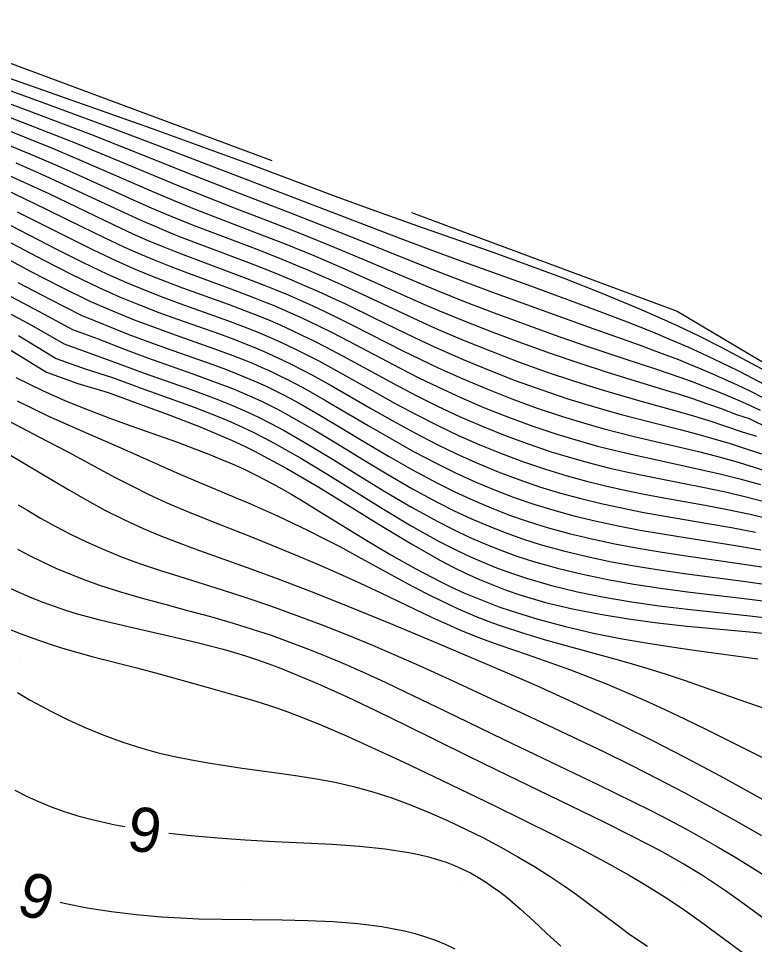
# Model space of a CAD drawing. Extents: x 2602990 to 2605851, y 618069 to 619180.
# Drawn here: x 2603949.96 to 2603983.11, y 618787.26 to 618829 of the extents above; entities that cross this region are included whole.
import ezdxf

# ---------------------------------------------------------------- set-up
doc = ezdxf.new("R2010")
doc.units = 0
for name, color, linetype in [('DTM Contours Major', 7, 'Continuous'), ('DTM Contours Minor', 7, 'Continuous'), ('DTM Contours Minor Text', 7, 'Continuous'), ('Exist DTM QL2 LIDAR Elevation Point', 7, 'Continuous'), ('PH Exist DTM Breakline', 7, 'Continuous')]:
    doc.layers.add(name, color=color, linetype=linetype)

msp = doc.modelspace()

# ---------------------------------------------------------------- linework, layer by layer
at = {"layer": 'DTM Contours Major'}
for points in [[(2603949.901, 618820.293), (2603952.23, 618819.114), (2603953.312, 618818.576), (2603954.344, 618818.087), (2603955.136, 618817.738), (2603955.898, 618817.421), (2603956.632, 618817.133), (2603957.337, 618816.868), (2603959.4, 618816.12), (2603960.11, 618815.854), (2603960.812, 618815.578), (2603961.288, 618815.381), (2603961.768, 618815.173), (2603962.255, 618814.953), (2603962.751, 618814.719), (2603963.258, 618814.47), (2603963.78, 618814.205), (2603964.549, 618813.797), (2603966.179, 618812.908), (2603967.037, 618812.445), (2603967.92, 618811.982), (2603968.828, 618811.528), (2603969.825, 618811.062), (2603970.842, 618810.62), (2603971.871, 618810.206), (2603972.907, 618809.823), (2603973.943, 618809.473), (2603974.972, 618809.161), (2603975.787, 618808.939), (2603976.597, 618808.738), (2603977.407, 618808.553), (2603978.219, 618808.38), (2603979.866, 618808.051), (2603980.782, 618807.869), (2603981.719, 618807.674), (2603982.678, 618807.453), (2603983.665, 618807.196)], [(2603949.896, 618811.768), (2603950.656, 618811.391), (2603951.308, 618811.082), (2603951.951, 618810.789), (2603953.208, 618810.238), (2603954.422, 618809.711), (2603957.221, 618808.463), (2603958.182, 618808.051), (2603959.859, 618807.354), (2603960.292, 618807.17), (2603960.95, 618806.882), (2603961.623, 618806.578), (2603962.309, 618806.257), (2603963.006, 618805.919), (2603963.712, 618805.565), (2603964.426, 618805.194), (2603965.242, 618804.754), (2603966.889, 618803.848), (2603967.718, 618803.401), (2603968.549, 618802.971), (2603969.38, 618802.567), (2603969.761, 618802.394), (2603970.142, 618802.227), (2603970.525, 618802.068), (2603970.911, 618801.914), (2603971.3, 618801.767), (2603971.694, 618801.625), (2603972.654, 618801.306), (2603973.631, 618801.011), (2603974.612, 618800.734), (2603976.53, 618800.213), (2603977.439, 618799.959), (2603978.296, 618799.704), (2603979.122, 618799.443), (2603979.934, 618799.171), (2603981.266, 618798.705), (2603982.703, 618798.199), (2603984.89, 618797.449)]]:
    msp.add_lwpolyline(points, dxfattribs=at)
at = {"layer": 'DTM Contours Minor'}
for points in [[(2603943.614, 618827.92), (2603951.054, 618825.211), (2603954.092, 618824.089), (2603956.201, 618823.29), (2603967.127, 618819.102), (2603968.655, 618818.528), (2603970.001, 618818.036), (2603972.899, 618816.992), (2603974.4, 618816.446), (2603975.901, 618815.889), (2603977.378, 618815.325), (2603978.519, 618814.871), (2603979.282, 618814.554), (2603980.098, 618814.201), (2603980.982, 618813.799), (2603981.917, 618813.352), (2603982.409, 618813.109), (2603985.305, 618811.585), (2603988.556, 618809.756), (2603991.99, 618807.737), (2603995.433, 618805.648), (2603998.713, 618803.606), (2604001.656, 618801.728)], [(2603948.217, 618826.775), (2603955.934, 618824.054), (2603958.412, 618823.161), (2603960.388, 618822.432), (2603964.341, 618820.951), (2603966.029, 618820.331), (2603967.924, 618819.652), (2603971.358, 618818.45), (2603972.934, 618817.886), (2603974.566, 618817.279), (2603976.237, 618816.624), (2603977.93, 618815.918), (2603978.786, 618815.541), (2603979.655, 618815.142), (2603980.627, 618814.677), (2603981.643, 618814.169), (2603984.763, 618812.502), (2603988.21, 618810.541), (2603991.85, 618808.384), (2603995.553, 618806.131), (2603999.185, 618803.882), (2604006.147, 618799.527)], [(2603946.91, 618826.149), (2603950.294, 618824.889), (2603953.2, 618823.782), (2603954.592, 618823.233), (2603957.86, 618821.92), (2603959.737, 618821.188), (2603962.287, 618820.204), (2603964.453, 618819.35), (2603968.274, 618817.815), (2603968.762, 618817.624), (2603970.059, 618817.127), (2603971.425, 618816.619), (2603972.831, 618816.106), (2603975.655, 618815.093), (2603977.908, 618814.288), (2603978.788, 618813.965), (2603979.68, 618813.623), (2603980.177, 618813.425), (2603980.687, 618813.215), (2603981.214, 618812.99), (2603981.761, 618812.747), (2603982.331, 618812.485), (2603982.929, 618812.201), (2603985.67, 618810.795)], [(2603949.581, 618824.543), (2603952.351, 618823.459), (2603953.195, 618823.117), (2603954.68, 618822.501), (2603956.917, 618821.559), (2603958.073, 618821.092), (2603959.668, 618820.471), (2603961.471, 618819.776), (2603962.784, 618819.258), (2603964.178, 618818.692), (2603965.639, 618818.081), (2603967.706, 618817.199), (2603968.82, 618816.736), (2603970.073, 618816.237), (2603971.386, 618815.733), (2603972.733, 618815.234), (2603974.088, 618814.748), (2603975.423, 618814.283), (2603977.217, 618813.681), (2603978.698, 618813.191), (2603979.692, 618812.849), (2603980.247, 618812.649), (2603980.819, 618812.434), (2603981.412, 618812.201), (2603982.031, 618811.945), (2603982.681, 618811.663), (2603983.367, 618811.351)], [(2603948.885, 618824.187), (2603951.512, 618823.135), (2603952.462, 618822.738), (2603953.332, 618822.366), (2603956.169, 618821.125), (2603957.095, 618820.736), (2603957.947, 618820.393), (2603959.183, 618819.913), (2603960.901, 618819.255), (2603961.964, 618818.838), (2603963.253, 618818.313), (2603963.923, 618818.032), (2603964.607, 618817.738), (2603965.862, 618817.183), (2603967.602, 618816.401), (2603968.215, 618816.131), (2603968.849, 618815.858), (2603970.058, 618815.359), (2603971.321, 618814.862), (2603972.613, 618814.376), (2603973.91, 618813.911), (2603975.188, 618813.473), (2603976.422, 618813.073), (2603977.531, 618812.731), (2603979.159, 618812.238), (2603979.71, 618812.065), (2603980.321, 618811.867), (2603980.952, 618811.652), (2603981.607, 618811.416), (2603982.293, 618811.153), (2603982.874, 618810.967), (2603983.778, 618810.526)], [(2603948.197, 618823.826), (2603950.676, 618822.811), (2603951.718, 618822.364), (2603952.676, 618821.94), (2603955.124, 618820.83), (2603955.826, 618820.517), (2603956.356, 618820.288), (2603956.862, 618820.076), (2603957.819, 618819.692), (2603959.143, 618819.184), (2603960.806, 618818.551), (2603961.822, 618818.15), (2603962.426, 618817.903), (2603963.045, 618817.643), (2603963.679, 618817.371), (2603964.326, 618817.084), (2603964.987, 618816.783), (2603967.492, 618815.606), (2603968.164, 618815.298), (2603968.859, 618814.987), (2603970.026, 618814.49), (2603971.24, 618814.001), (2603972.478, 618813.529), (2603973.721, 618813.081), (2603974.947, 618812.666), (2603976.136, 618812.291), (2603976.749, 618812.109), (2603977.944, 618811.771), (2603979.733, 618811.273), (2603980.402, 618811.078), (2603981.091, 618810.866), (2603981.807, 618810.63), (2603982.556, 618810.364), (2603983.2, 618810.18)], [(2603949.838, 618822.49), (2603950.964, 618821.994), (2603952.003, 618821.521), (2603954.69, 618820.264), (2603955.469, 618819.91), (2603956.059, 618819.652), (2603956.624, 618819.415), (2603957.168, 618819.195), (2603958.204, 618818.793), (2603960.313, 618818), (2603961.125, 618817.685), (2603961.686, 618817.46), (2603962.258, 618817.222), (2603962.843, 618816.972), (2603963.441, 618816.709), (2603964.053, 618816.43), (2603964.678, 618816.136), (2603965.991, 618815.496), (2603967.379, 618814.815), (2603968.106, 618814.467), (2603968.859, 618814.12), (2603969.984, 618813.627), (2603971.148, 618813.148), (2603972.333, 618812.69), (2603973.524, 618812.259), (2603974.701, 618811.863), (2603975.849, 618811.507), (2603976.514, 618811.317), (2603977.167, 618811.139), (2603978.458, 618810.806), (2603979.761, 618810.475), (2603980.488, 618810.284), (2603981.237, 618810.075), (2603982.014, 618809.841), (2603982.824, 618809.574), (2603983.611, 618809.324)], [(2603949, 618822.171), (2603950.199, 618821.629), (2603951.315, 618821.106), (2603954.242, 618819.7), (2603955.102, 618819.302), (2603955.756, 618819.014), (2603956.384, 618818.751), (2603956.988, 618818.509), (2603957.571, 618818.283), (2603960.244, 618817.286), (2603961.02, 618816.984), (2603961.552, 618816.768), (2603962.094, 618816.541), (2603962.645, 618816.3), (2603963.209, 618816.046), (2603963.785, 618815.777), (2603964.375, 618815.491), (2603965.064, 618815.146), (2603967.264, 618814.024), (2603968.045, 618813.638), (2603968.852, 618813.255), (2603969.934, 618812.769), (2603971.049, 618812.301), (2603972.182, 618811.857), (2603973.321, 618811.443), (2603974.451, 618811.063), (2603975.56, 618810.724), (2603976.276, 618810.524), (2603976.981, 618810.339), (2603977.681, 618810.166), (2603980.581, 618809.483), (2603981.391, 618809.279), (2603982.228, 618809.049), (2603983.099, 618808.783), (2603984.906, 618808.171)], [(2603949.426, 618821.269), (2603950.613, 618820.697), (2603952.786, 618819.624), (2603953.782, 618819.137), (2603954.726, 618818.695), (2603955.448, 618818.376), (2603956.141, 618818.087), (2603956.809, 618817.822), (2603957.452, 618817.576), (2603959.807, 618816.71), (2603960.546, 618816.428), (2603960.917, 618816.281), (2603961.42, 618816.075), (2603961.931, 618815.857), (2603962.449, 618815.627), (2603962.979, 618815.383), (2603963.52, 618815.123), (2603964.076, 618814.847), (2603964.806, 618814.47), (2603967.15, 618813.234), (2603967.982, 618812.81), (2603968.841, 618812.391), (2603969.881, 618811.914), (2603970.946, 618811.459), (2603972.028, 618811.03), (2603973.115, 618810.631), (2603974.198, 618810.267), (2603975.267, 618809.942), (2603976.033, 618809.731), (2603976.791, 618809.539), (2603977.545, 618809.36), (2603978.3, 618809.191), (2603980.679, 618808.678), (2603981.552, 618808.478), (2603982.45, 618808.252), (2603983.379, 618807.99)], [(2603949.18, 618819.892), (2603951.664, 618818.608), (2603952.834, 618818.017), (2603953.957, 618817.481), (2603954.821, 618817.099), (2603955.654, 618816.755), (2603956.456, 618816.444), (2603957.226, 618816.159), (2603959.367, 618815.391), (2603960.043, 618815.137), (2603960.707, 618814.873), (2603961.154, 618814.685), (2603961.605, 618814.487), (2603962.06, 618814.278), (2603962.524, 618814.055), (2603962.998, 618813.817), (2603963.485, 618813.564), (2603964.294, 618813.124), (2603966.019, 618812.158), (2603966.926, 618811.654), (2603967.86, 618811.153), (2603968.816, 618810.665), (2603969.769, 618810.212), (2603970.736, 618809.785), (2603971.714, 618809.386), (2603972.698, 618809.018), (2603973.686, 618808.683), (2603974.673, 618808.382), (2603975.537, 618808.148), (2603976.4, 618807.937), (2603977.265, 618807.745), (2603978.136, 618807.567), (2603979.016, 618807.399), (2603980.889, 618807.057), (2603981.891, 618806.867), (2603982.913, 618806.652), (2603983.956, 618806.401)], [(2603948.453, 618819.494), (2603951.09, 618818.104), (2603952.35, 618817.46), (2603953.565, 618816.875), (2603954.504, 618816.461), (2603955.41, 618816.09), (2603956.282, 618815.755), (2603957.117, 618815.45), (2603959.007, 618814.78), (2603959.657, 618814.54), (2603960.288, 618814.294), (2603960.6, 618814.167), (2603961.019, 618813.988), (2603961.44, 618813.8), (2603961.865, 618813.601), (2603962.297, 618813.39), (2603962.738, 618813.165), (2603963.191, 618812.925), (2603964.041, 618812.454), (2603965.861, 618811.408), (2603966.82, 618810.863), (2603967.804, 618810.322), (2603968.807, 618809.801), (2603969.714, 618809.362), (2603970.631, 618808.951), (2603971.557, 618808.569), (2603972.489, 618808.217), (2603973.428, 618807.895), (2603974.372, 618807.606), (2603975.283, 618807.359), (2603976.198, 618807.137), (2603977.12, 618806.937), (2603978.052, 618806.753), (2603978.993, 618806.582), (2603980.999, 618806.243), (2603982.067, 618806.058), (2603983.151, 618805.85)], [(2603947.723, 618819.099), (2603950.511, 618817.603), (2603951.86, 618816.904), (2603953.17, 618816.26), (2603954.185, 618815.824), (2603955.166, 618815.425), (2603956.109, 618815.068), (2603957.012, 618814.742), (2603958.997, 618814.041), (2603959.608, 618813.813), (2603960.199, 618813.58), (2603960.49, 618813.459), (2603960.882, 618813.29), (2603961.273, 618813.112), (2603961.668, 618812.924), (2603962.068, 618812.725), (2603962.475, 618812.514), (2603962.893, 618812.289), (2603963.788, 618811.784), (2603965.708, 618810.657), (2603966.719, 618810.07), (2603967.752, 618809.49), (2603968.801, 618808.935), (2603969.662, 618808.513), (2603970.528, 618808.119), (2603971.402, 618807.754), (2603972.282, 618807.417), (2603973.171, 618807.11), (2603974.069, 618806.832), (2603975.025, 618806.571), (2603975.993, 618806.338), (2603976.972, 618806.129), (2603977.964, 618805.939), (2603978.969, 618805.765), (2603979.988, 618805.601), (2603982.245, 618805.248), (2603983.391, 618805.048)], [(2603949.93, 618817.104), (2603951.369, 618816.351), (2603952.776, 618815.623), (2603954.922, 618814.763), (2603955.938, 618814.382), (2603956.911, 618814.035), (2603958.702, 618813.404), (2603959.28, 618813.191), (2603959.836, 618812.974), (2603960.379, 618812.749), (2603960.741, 618812.589), (2603961.103, 618812.422), (2603961.466, 618812.246), (2603961.834, 618812.061), (2603962.207, 618811.865), (2603962.589, 618811.657), (2603963.533, 618811.118), (2603964.527, 618810.527), (2603965.56, 618809.906), (2603966.624, 618809.275), (2603967.708, 618808.656), (2603968.802, 618808.068), (2603969.614, 618807.664), (2603970.429, 618807.288), (2603971.25, 618806.941), (2603972.077, 618806.621), (2603972.915, 618806.328), (2603973.764, 618806.061), (2603974.765, 618805.785), (2603975.784, 618805.54), (2603976.821, 618805.322), (2603977.874, 618805.126), (2603978.943, 618804.948), (2603980.026, 618804.783), (2603982.422, 618804.441), (2603983.629, 618804.248)], [(2603949.353, 618816.608), (2603950.881, 618815.801), (2603952.385, 618814.983), (2603953.546, 618814.557), (2603954.679, 618814.104), (2603955.771, 618813.699), (2603957.807, 618812.981), (2603958.74, 618812.646), (2603959.519, 618812.347), (2603960.019, 618812.141), (2603960.596, 618811.886), (2603960.925, 618811.731), (2603961.256, 618811.57), (2603961.589, 618811.4), (2603961.926, 618811.222), (2603962.269, 618811.035), (2603963.274, 618810.456), (2603964.327, 618809.822), (2603965.419, 618809.154), (2603966.538, 618808.479), (2603967.673, 618807.818), (2603968.812, 618807.197), (2603969.574, 618806.814), (2603970.336, 618806.458), (2603971.103, 618806.129), (2603971.876, 618805.826), (2603972.66, 618805.547), (2603973.458, 618805.293), (2603974.502, 618805.002), (2603975.572, 618804.744), (2603976.665, 618804.516), (2603977.779, 618804.314), (2603978.912, 618804.133), (2603980.061, 618803.969), (2603982.595, 618803.638), (2603983.864, 618803.455)], [(2603948.789, 618816.115), (2603950.403, 618815.254), (2603952.004, 618814.342), (2603954.443, 618813.45), (2603955.612, 618813.018), (2603957.803, 618812.242), (2603958.813, 618811.869), (2603959.493, 618811.598), (2603960.152, 618811.314), (2603960.736, 618811.041), (2603961.32, 618810.747), (2603961.914, 618810.429), (2603962.997, 618809.806), (2603964.124, 618809.121), (2603965.283, 618808.404), (2603966.462, 618807.68), (2603967.65, 618806.978), (2603968.836, 618806.323), (2603969.545, 618805.962), (2603970.252, 618805.628), (2603970.963, 618805.318), (2603971.68, 618805.033), (2603972.408, 618804.77), (2603973.15, 618804.529), (2603974.235, 618804.222), (2603975.354, 618803.951), (2603976.503, 618803.714), (2603977.677, 618803.507), (2603978.872, 618803.324), (2603980.086, 618803.162), (2603982.758, 618802.845), (2603984.088, 618802.672)], [(2603949.949, 618814.717), (2603951.644, 618813.681), (2603952.962, 618813.215), (2603954.234, 618812.8), (2603955.486, 618812.336), (2603956.697, 618811.902), (2603957.861, 618811.478), (2603958.975, 618811.045), (2603959.516, 618810.817), (2603960.047, 618810.58), (2603960.52, 618810.355), (2603960.992, 618810.117), (2603961.467, 618809.866), (2603962.668, 618809.184), (2603963.895, 618808.44), (2603966.392, 618806.886), (2603967.64, 618806.136), (2603968.876, 618805.446), (2603969.529, 618805.11), (2603970.18, 618804.799), (2603970.833, 618804.51), (2603971.491, 618804.244), (2603972.158, 618803.998), (2603972.84, 618803.771), (2603973.965, 618803.447), (2603975.13, 618803.164), (2603976.331, 618802.92), (2603977.562, 618802.709), (2603978.818, 618802.528), (2603980.094, 618802.371), (2603982.902, 618802.074), (2603984.298, 618801.91)], [(2603949.534, 618814.09), (2603951.22, 618813.059), (2603952.628, 618812.551), (2603953.998, 618812.15), (2603956.776, 618811.126), (2603958.139, 618810.6), (2603959.555, 618809.996), (2603960.161, 618809.712), (2603960.583, 618809.503), (2603962.04, 618808.722), (2603963.477, 618807.88), (2603964.888, 618807.011), (2603966.27, 618806.15), (2603967.619, 618805.331), (2603968.93, 618804.587), (2603969.531, 618804.274), (2603970.126, 618803.984), (2603970.72, 618803.715), (2603971.317, 618803.467), (2603971.921, 618803.238), (2603972.536, 618803.027), (2603973.697, 618802.684), (2603974.904, 618802.392), (2603976.15, 618802.144), (2603977.432, 618801.936), (2603978.743, 618801.762), (2603980.08, 618801.616), (2603983.041, 618801.342), (2603984.526, 618801.177)], [(2603949.833, 618812.814), (2603951.038, 618812.229), (2603952.076, 618811.769), (2603953.091, 618811.354), (2603954.073, 618810.98), (2603955.011, 618810.639), (2603957.111, 618809.897), (2603957.848, 618809.625), (2603958.532, 618809.361), (2603959.101, 618809.13), (2603959.577, 618808.927), (2603960.052, 618808.712), (2603960.657, 618808.418), (2603961.031, 618808.226), (2603961.417, 618808.019), (2603961.816, 618807.798), (2603962.231, 618807.559), (2603962.664, 618807.304), (2603963.593, 618806.738), (2603965.64, 618805.475), (2603966.73, 618804.825), (2603967.846, 618804.194), (2603968.974, 618803.606), (2603969.491, 618803.356), (2603970.009, 618803.12), (2603970.532, 618802.897), (2603971.06, 618802.685), (2603971.595, 618802.485), (2603972.14, 618802.295), (2603973.347, 618801.922), (2603974.592, 618801.591), (2603975.861, 618801.3), (2603977.14, 618801.045), (2603978.413, 618800.823), (2603979.667, 618800.63), (2603980.594, 618800.5), (2603983.263, 618800.144)], [(2603949.474, 618810.888), (2603951.221, 618809.971), (2603952.201, 618809.448), (2603953.584, 618808.699), (2603954.309, 618808.313), (2603955.054, 618807.929), (2603955.819, 618807.552), (2603956.604, 618807.188), (2603957.205, 618806.927), (2603957.816, 618806.673), (2603959.072, 618806.175), (2603960.372, 618805.665), (2603961.37, 618805.263), (2603962.38, 618804.844), (2603963.389, 618804.414), (2603964.383, 618803.979), (2603965.349, 618803.545), (2603966.274, 618803.117), (2603968.561, 618802.022), (2603969.094, 618801.774), (2603969.857, 618801.437), (2603970.57, 618801.145), (2603971.052, 618800.96), (2603971.639, 618800.747), (2603972.86, 618800.327), (2603974.147, 618799.883), (2603974.816, 618799.64), (2603975.629, 618799.33), (2603976.464, 618798.994), (2603977.317, 618798.635), (2603978.186, 618798.253), (2603979.066, 618797.852), (2603979.954, 618797.432), (2603980.913, 618796.965), (2603983.799, 618795.523)], [(2603949.599, 618809.314), (2603951.481, 618808.184), (2603952.246, 618807.734), (2603953.035, 618807.285), (2603953.85, 618806.846), (2603954.694, 618806.421), (2603955.569, 618806.018), (2603956.323, 618805.701), (2603957.099, 618805.398), (2603957.897, 618805.103), (2603960.416, 618804.2), (2603961.731, 618803.711), (2603963.064, 618803.198), (2603964.386, 618802.675), (2603965.672, 618802.155), (2603966.895, 618801.652), (2603969.147, 618800.707), (2603971.86, 618799.557), (2603973.288, 618798.931), (2603974.498, 618798.385), (2603975.788, 618797.784), (2603977.142, 618797.135), (2603978.543, 618796.44), (2603979.975, 618795.703), (2603981.528, 618794.874), (2603983.079, 618794.024), (2603986.105, 618792.344)], [(2603949.932, 618807.084), (2603950.322, 618806.85), (2603950.95, 618806.485), (2603951.606, 618806.122), (2603952.293, 618805.763), (2603953.01, 618805.414), (2603953.76, 618805.077), (2603954.542, 618804.757), (2603955.405, 618804.439), (2603956.3, 618804.137), (2603957.223, 618803.842), (2603959.133, 618803.247), (2603960.109, 618802.932), (2603961.3, 618802.526), (2603962.489, 618802.096), (2603963.661, 618801.651), (2603964.803, 618801.199), (2603965.901, 618800.747), (2603966.941, 618800.304), (2603968.009, 618799.833), (2603969.512, 618799.148), (2603972.996, 618797.523), (2603975.168, 618796.498), (2603976.329, 618795.939), (2603977.522, 618795.353), (2603978.73, 618794.744), (2603979.94, 618794.113), (2603981.13, 618793.47), (2603982.296, 618792.821), (2603983.425, 618792.175)], [(2603949.906, 618805.084), (2603950.479, 618804.785), (2603951.066, 618804.495), (2603951.67, 618804.216), (2603952.292, 618803.949), (2603952.935, 618803.695), (2603953.602, 618803.456), (2603954.548, 618803.152), (2603955.531, 618802.868), (2603956.541, 618802.595), (2603957.566, 618802.323), (2603958.597, 618802.045), (2603959.622, 618801.751), (2603960.485, 618801.482), (2603961.337, 618801.197), (2603962.181, 618800.895), (2603963.018, 618800.576), (2603963.85, 618800.242), (2603964.676, 618799.892), (2603965.578, 618799.493), (2603966.477, 618799.079), (2603967.373, 618798.655), (2603969.161, 618797.787), (2603971.789, 618796.512), (2603976.043, 618794.473), (2603976.849, 618794.083), (2603977.648, 618793.691), (2603978.437, 618793.295), (2603979.216, 618792.893), (2603979.984, 618792.485), (2603980.733, 618792.071), (2603981.469, 618791.649), (2603982.189, 618791.223), (2603982.894, 618790.792), (2603983.581, 618790.358)], [(2603949.595, 618803.313), (2603950.074, 618803.095), (2603950.559, 618802.888), (2603951.051, 618802.693), (2603951.553, 618802.509), (2603952.067, 618802.336), (2603952.595, 618802.173), (2603953.623, 618801.892), (2603954.696, 618801.634), (2603956.925, 618801.132), (2603958.056, 618800.864), (2603959.179, 618800.568), (2603959.68, 618800.422), (2603960.178, 618800.267), (2603960.677, 618800.103), (2603961.178, 618799.928), (2603961.683, 618799.741), (2603962.194, 618799.543), (2603963.454, 618799.017), (2603964.752, 618798.431), (2603966.081, 618797.801), (2603967.43, 618797.14), (2603970.158, 618795.785), (2603971.482, 618795.135), (2603975.264, 618793.3), (2603976.409, 618792.74), (2603977.469, 618792.211), (2603978.369, 618791.749), (2603978.791, 618791.525), (2603979.199, 618791.304), (2603979.593, 618791.083), (2603979.976, 618790.861), (2603980.349, 618790.638), (2603980.715, 618790.411), (2603981.078, 618790.178), (2603981.438, 618789.94), (2603981.798, 618789.694), (2603982.162, 618789.439), (2603982.807, 618788.973), (2603984.822, 618787.484)], [(2603949.412, 618801.527), (2603950.03, 618801.276), (2603950.64, 618801.047), (2603951.245, 618800.837), (2603951.938, 618800.618), (2603952.628, 618800.417), (2603953.31, 618800.232), (2603955.279, 618799.726), (2603956.284, 618799.455), (2603958.496, 618798.839), (2603959.762, 618798.49), (2603960.455, 618798.288), (2603961.218, 618798.048), (2603961.621, 618797.912), (2603962.041, 618797.764), (2603962.478, 618797.601), (2603963.571, 618797.163), (2603964.754, 618796.652), (2603966.008, 618796.084), (2603967.315, 618795.473), (2603968.656, 618794.833), (2603971.376, 618793.52), (2603972.717, 618792.866), (2603974.016, 618792.221), (2603975.253, 618791.591), (2603976.41, 618790.978), (2603977.465, 618790.389), (2603978.095, 618790.016), (2603978.685, 618789.651), (2603979.245, 618789.288), (2603979.985, 618788.787), (2603980.718, 618788.266), (2603981.405, 618787.761), (2603982.831, 618786.698)], [(2603949.903, 618798.613), (2603950.45, 618798.296), (2603950.733, 618798.138), (2603951.443, 618797.76), (2603952.195, 618797.389), (2603952.983, 618797.031), (2603953.802, 618796.693), (2603954.647, 618796.383), (2603955.513, 618796.107), (2603956.246, 618795.908), (2603956.988, 618795.734), (2603957.739, 618795.581), (2603958.497, 618795.446), (2603959.261, 618795.325), (2603960.031, 618795.214), (2603961.701, 618794.989), (2603962.54, 618794.868), (2603963.378, 618794.731), (2603964.215, 618794.571), (2603965.047, 618794.38), (2603965.912, 618794.141), (2603966.769, 618793.865), (2603967.617, 618793.554), (2603968.455, 618793.215), (2603969.282, 618792.851), (2603970.096, 618792.466), (2603970.9, 618792.062), (2603971.687, 618791.644), (2603972.451, 618791.214), (2603973.19, 618790.774), (2603973.899, 618790.325), (2603974.575, 618789.871), (2603975.083, 618789.511), (2603975.572, 618789.15), (2603976.975, 618788.096), (2603977.435, 618787.762), (2603977.858, 618787.469), (2603978.286, 618787.183)], [(2603949.782, 618794.22), (2603950.31, 618793.953), (2603950.856, 618793.704), (2603951.422, 618793.473), (2603952.011, 618793.261), (2603952.625, 618793.066), (2603953.266, 618792.89), (2603954.303, 618792.655), (2603954.75, 618792.575)], [(2603956.728, 618792.278), (2603957.727, 618792.167), (2603958.937, 618792.063), (2603960.165, 618791.98), (2603961.492, 618791.909), (2603962.806, 618791.846), (2603964.089, 618791.777), (2603965.318, 618791.691), (2603966.475, 618791.573), (2603967.539, 618791.411), (2603967.99, 618791.32), (2603968.42, 618791.215), (2603968.829, 618791.098), (2603969.22, 618790.967), (2603969.596, 618790.823), (2603969.957, 618790.663), (2603970.309, 618790.488), (2603970.65, 618790.297), (2603970.984, 618790.09), (2603971.312, 618789.867), (2603971.636, 618789.629), (2603971.959, 618789.374), (2603972.551, 618788.87), (2603973.149, 618788.328), (2603973.758, 618787.763), (2603974.382, 618787.193)], [(2603951.829, 618789.165), (2603952.012, 618789.12), (2603953.051, 618788.916), (2603954.138, 618788.748), (2603955.257, 618788.614), (2603956.394, 618788.513), (2603957.532, 618788.445), (2603958.059, 618788.424), (2603959.108, 618788.399), (2603961.837, 618788.372), (2603962.986, 618788.348), (2603964.128, 618788.299), (2603965.246, 618788.212), (2603966.324, 618788.076), (2603967.346, 618787.878), (2603967.826, 618787.754), (2603968.29, 618787.611), (2603968.74, 618787.45), (2603969.179, 618787.269), (2603969.607, 618787.069)]]:
    msp.add_lwpolyline(points, dxfattribs=at)
at = {"layer": 'Exist DTM QL2 LIDAR Elevation Point'}
for p, q in [((2603950, 618810), (2603950, 618810)), ((2603960, 618810), (2603960, 618810)), ((2603950, 618800), (2603950, 618800)), ((2603960, 618800), (2603960, 618800)), ((2603970, 618800), (2603970, 618800)), ((2603980, 618800), (2603980, 618800)), ((2603950, 618790), (2603950, 618790)), ((2603960, 618790), (2603960, 618790)), ((2603970, 618790), (2603970, 618790)), ((2603980, 618790), (2603980, 618790))]:
    msp.add_line(p, q, dxfattribs=at)
at = {"layer": 'PH Exist DTM Breakline'}
for points in [[(2603860.754, 618882.127), (2603929.801, 618834.366), (2603961.371, 618822.605)], [(2603967.664, 618820.26), (2603979.625, 618815.805), (2604035.557, 618782.536)]]:
    msp.add_lwpolyline(points, dxfattribs=at)

# ---------------------------------------------------------------- texts
at = {"layer": 'DTM Contours Minor Text'}
for rotation, p in [(171.4426, (2603956.532, 618793.303)), (163.8078, (2603951.767, 618790.189))]:
    msp.add_text('6', height=2, rotation=rotation, dxfattribs=at).set_placement(p)

doc.saveas('drawing.dxf')
